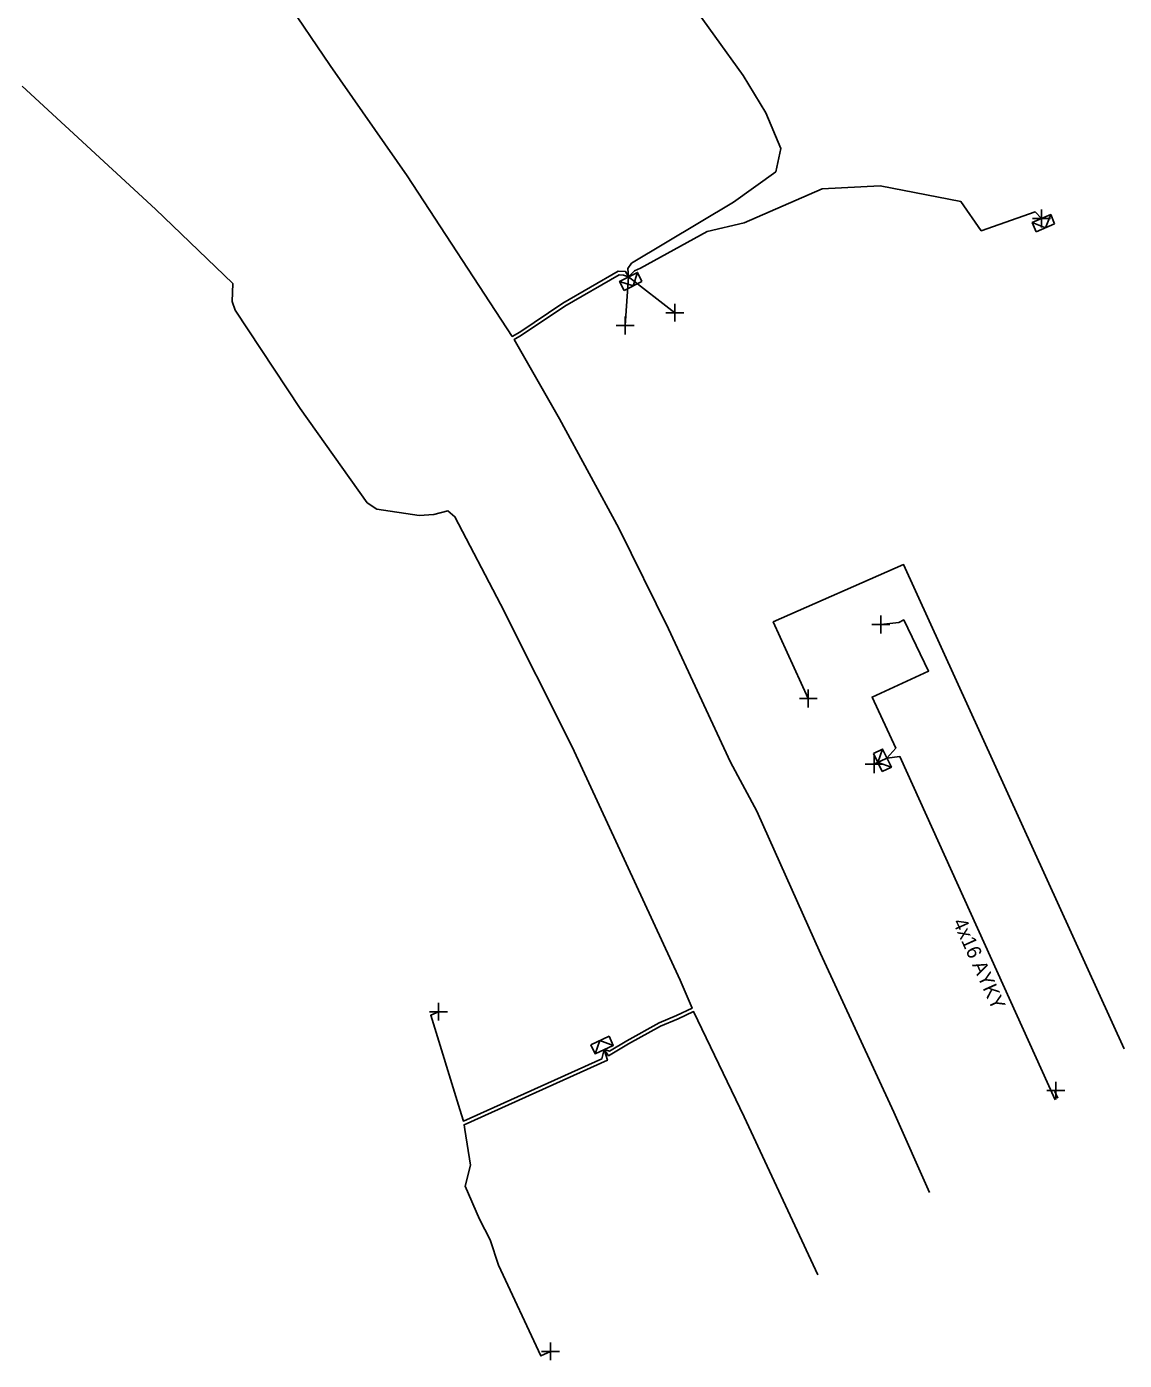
# Model space of a CAD drawing. Extents: x -540466 to -537383, y -1184038 to -1179972.
# Drawn here: x -538183.7 to -538107, y -1181110.9 to -1181017.7 of the extents above; entities that cross this region are included whole.
import ezdxf

# ---------------------------------------------------------------- set-up
doc = ezdxf.new("R2010")
doc.units = 0
for name, color, linetype in [('Vrstva 1', 7, 'Continuous'), ('Vrstva 31', 7, 'Continuous'), ('Vrstva 34', 7, 'Continuous'), ('Vrstva 5', 7, 'Continuous'), ('Vrstva 52', 7, 'Continuous'), ('Vrstva 59', 7, 'Continuous'), ('Vrstva 6', 7, 'Continuous'), ('Vrstva 9', 7, 'Continuous')]:
    doc.layers.add(name, color=color, linetype=linetype)

# ---------------------------------------------------------------- blocks, each defined once
blk = doc.blocks.new('NN800')
at = {"layer": 'Vrstva 1'}
for points in [[(-0.442, 0.442), (0.442, -0.442)], [(-0.442, -0.442), (0.442, 0.442)]]:
    blk.add_lwpolyline(points, dxfattribs=at)
blk = doc.blocks.new('NN630')
at = {"layer": 'Vrstva 9'}
for points in [[(-0.003, -0.7), (-0.703, 0)], [(-0.703, -0.7), (-0.703, 0), (0.697, 0), (0.697, -0.7)], [(-0.703, -0.7), (0.697, -0.7)], [(-0.003, -0.7), (0.697, 0)]]:
    blk.add_lwpolyline(points, dxfattribs=at)

msp = doc.modelspace()

# ---------------------------------------------------------------- linework, layer by layer
at = {"layer": 'Vrstva 5'}
for points in [[(-538170.39, -1181005.78), (-538171.63, -1181006.95), (-538171.72, -1181007.38), (-538165.67, -1181015.66), (-538162.48, -1181020.4), (-538157.09, -1181028.11), (-538149.76, -1181039.34), (-538149.24, -1181039.04), (-538146.22, -1181037.02), (-538142.35, -1181034.78), (-538141.84, -1181034.81), (-538141.63, -1181035.18)], [(-538141.63, -1181035.18), (-538141.681, -1181034.585), (-538141.43, -1181034.23), (-538134.29, -1181029.95), (-538131.34, -1181027.83), (-538130.99, -1181026.2), (-538132.05, -1181023.7), (-538133.62, -1181021.11), (-538139.56, -1181012.82), (-538139.55, -1181012.45), (-538136.22, -1181009.48), (-538135.29, -1181008.99), (-538134.926, -1181008.859)], [(-538128.405, -1181104.946), (-538133.56, -1181093.89), (-538137.09, -1181086.54), (-538138.17, -1181087.04), (-538139.39, -1181087.55), (-538141.63, -1181088.8), (-538143.03, -1181089.63), (-538143.34, -1181089.2), (-538142.961, -1181089.298), (-538141.755, -1181088.583), (-538139.499, -1181087.325), (-538138.271, -1181086.811), (-538137.188, -1181086.311), (-538138.03, -1181084.35), (-538145.57, -1181068.04), (-538150.59, -1181058.07), (-538153.76, -1181051.95), (-538154.25, -1181051.53), (-538155.23, -1181051.79), (-538156.26, -1181051.87), (-538159.22, -1181051.41), (-538159.89, -1181050.98), (-538164.58, -1181044.39), (-538169.12, -1181037.5), (-538169.33, -1181036.89), (-538169.27, -1181035.65), (-538174.69, -1181030.44), (-538184.01, -1181021.84)], [(-538120.597, -1181099.188), (-538123.09, -1181093.58), (-538128.23, -1181082.48), (-538132.68, -1181072.53), (-538134.5, -1181069.11), (-538138.85, -1181059.79), (-538142.31, -1181052.75), (-538146.45, -1181045.11), (-538149.636, -1181039.557), (-538149.108, -1181039.252), (-538146.088, -1181037.232), (-538142.29, -1181035.034), (-538141.99, -1181035.052), (-538141.63, -1181035.18)], [(-538111.816, -1181092.711), (-538122.674, -1181068.712), (-538123.576, -1181068.818), (-538122.968, -1181068.131), (-538124.616, -1181064.556), (-538120.674, -1181062.74), (-538122.409, -1181059.165), (-538122.746, -1181059.336)]]:
    msp.add_lwpolyline(points, dxfattribs=at)
at = {"layer": 'Vrstva 52'}
for points in [[(-538141.63, -1181035.18), (-538141.215, -1181034.755), (-538140.8, -1181034.58), (-538136.136, -1181032), (-538133.547, -1181031.4), (-538128.111, -1181029.025), (-538124.055, -1181028.808), (-538118.407, -1181029.918), (-538116.993, -1181031.951), (-538113.224, -1181030.638), (-538112.779, -1181031.102)], [(-538143.34, -1181089.2), (-538143.495, -1181089.84), (-538153.17, -1181094.2), (-538153.41, -1181093.39), (-538155.451, -1181086.803), (-538154.907, -1181086.55)], [(-538143.34, -1181089.2), (-538143.114, -1181089.942), (-538153.123, -1181094.454), (-538153.06, -1181094.79), (-538152.68, -1181097.28), (-538153.04, -1181098.75), (-538152.04, -1181101.06), (-538151.3, -1181102.5), (-538150.729, -1181104.278), (-538147.758, -1181110.616), (-538147.079, -1181110.298)], [(-538111.65, -1181092.59), (-538111.86, -1181092.126), (-538111.786, -1181092.068)]]:
    msp.add_lwpolyline(points, dxfattribs=at)
at = {"layer": 'Vrstva 59'}
for points in [[(-538141.63, -1181035.18), (-538141.863, -1181038.584)], [(-538141.63, -1181035.18), (-538138.395, -1181037.684)], [(-538106.995, -1181089.156), (-538122.414, -1181055.297), (-538131.517, -1181059.299), (-538129.074, -1181064.66)], [(-538122.746, -1181059.336), (-538124.006, -1181059.481)], [(-538123.576, -1181068.818), (-538124.476, -1181069.255)]]:
    msp.add_lwpolyline(points, dxfattribs=at)

# ---------------------------------------------------------------- block references
at = {"layer": 'Vrstva 31'}
for p, rotation in [((-538112.779, -1181031.102), 23.422524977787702), ((-538141.63, -1181035.18), 26.530924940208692), ((-538123.576, -1181068.818), -64.14813607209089), ((-538143.34, -1181089.2), -155.10636383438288)]:
    msp.add_blockref('NN630', p, dxfattribs=dict(at, rotation=rotation))
at = {"layer": 'Vrstva 34'}
for p, rotation in [((-538112.779, -1181031.101), 45), ((-538138.395, -1181037.683), 45), ((-538141.863, -1181038.584), 45), ((-538124.006, -1181059.481), 45), ((-538129.074, -1181064.66), 44.99999995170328), ((-538124.476, -1181069.255), 45.00000009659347), ((-538154.907, -1181086.55), 45), ((-538111.786, -1181092.068), 44.99999995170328), ((-538147.079, -1181110.298), 45.00000009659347)]:
    msp.add_blockref('NN800', p, dxfattribs=dict(at, rotation=rotation))

# ---------------------------------------------------------------- texts
at = {"layer": 'Vrstva 6'}
msp.add_text('4x16 AYKY', height=1, rotation=294.344, dxfattribs=at).set_placement((-538118.996, -1181080.286))

doc.saveas('drawing.dxf')
